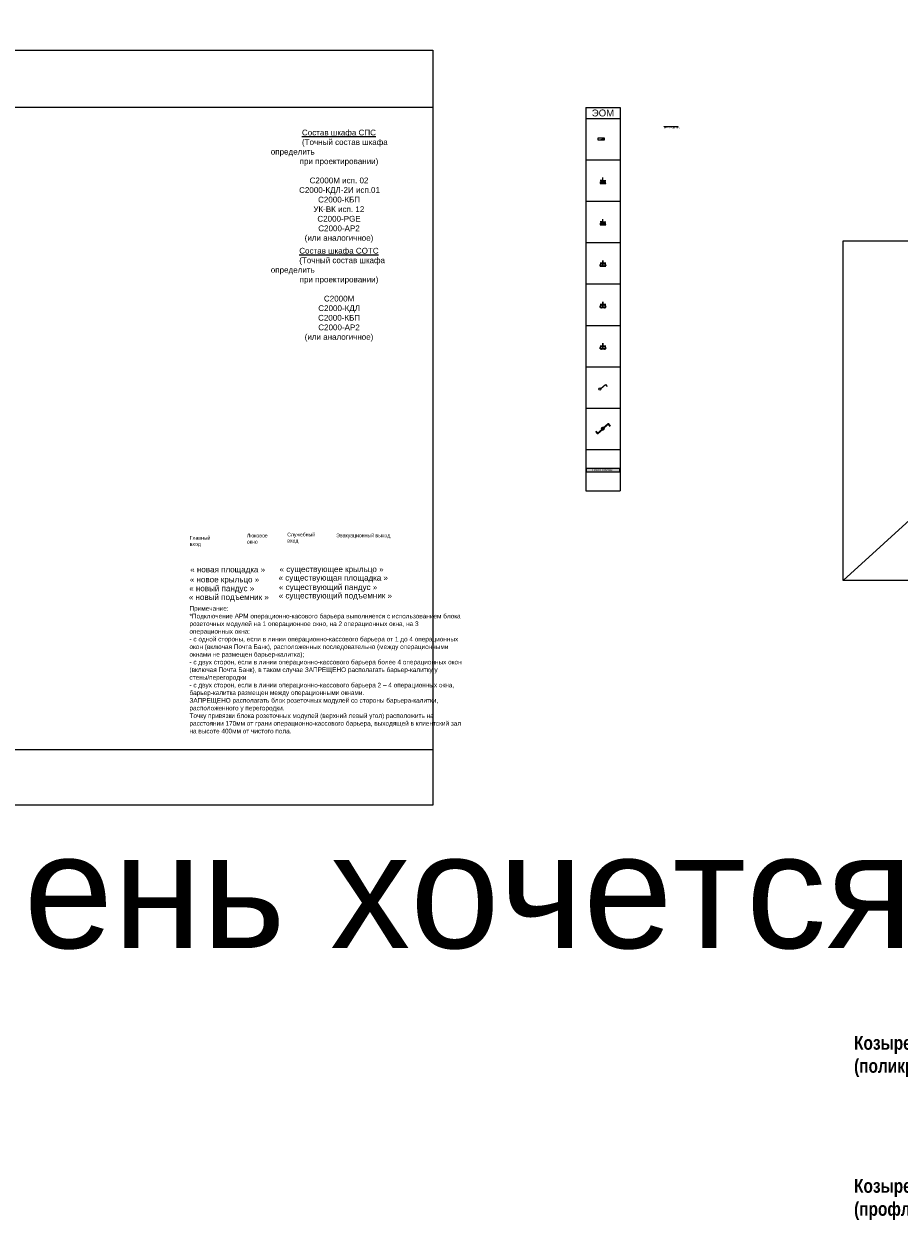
# Model space of a CAD drawing. Header units: millimetres. Extents: x -714384 to 30604203, y -92609 to 65084.
# Tile 475 of 656: x 21839 to 59905, y -75842 to -23815. Entities that reach past the tile are written whole.
import ezdxf
from ezdxf import colors
from ezdxf.entities.mleader import LeaderData, LeaderLine
from ezdxf.math import Vec2, Vec3

# ---------------------------------------------------------------- set-up
doc = ezdxf.new("R2010")
doc.units = ezdxf.units.MM
doc.linetypes.add('HIDDENX2', pattern=[19.05, 12.7, -6.35])
doc.layers.get('0').update_dxf_attribs({"lineweight": 0})
doc.layers.get('Defpoints').update_dxf_attribs({"color": 30})
for name, color, linetype, lineweight in [('03_АР_Возводимые перегородки', 10, 'Continuous', 25), ('06_АР_Мебель', 4, 'Continuous', 9), ('16_АР_Благоустройство', 7, 'Continuous', 25), ('17_АР_Текст', 235, 'Continuous', 0), ('21_АР_Штриховка', 47, 'Continuous', 5), ('27_Сечения', 7, 'Continuous', 0), ('28_РАЗВЕРТКИ', 7, 'Continuous', 0), ('Свет', 7, 'Continuous', 35)]:
    doc.layers.add(name, color=color, linetype=linetype, lineweight=lineweight)
doc.layers.add('29_Чертеж', color=7, linetype='Continuous', lineweight=0, true_color=0xababab)
doc.layers.add('ЭОМ', color=7, linetype='Continuous')
doc.styles.add('_ТЕКСТОВЫЙ', font='arial.ttf', dxfattribs={"width": 0.8})
doc.styles.add('HVAC_AEP', font='arial.ttf')
doc.styles.get("Standard").update_dxf_attribs({"font": 'arial.ttf'})

# ---------------------------------------------------------------- blocks, each defined once
blk = doc.blocks.new('_Dot')
at = {"color": 0, "linetype": 'ByBlock', "lineweight": -2}
blk.add_line((-0.5, 0), (-1, 0), dxfattribs=at)
at = {"color": 0, "linetype": 'ByBlock', "const_width": 0.5}
blk.add_lwpolyline([(-0.25, 0, 1), (0.25, 0, 1)], format="xyb", close=True, dxfattribs=at)
blk = doc.blocks.new('Электрощит')
h = blk.add_hatch(color=0)
h.dxf.hatch_style = 1
h.paths.add_polyline_path([(55, 108), (-215, 8), (55, 8)])
at = {"color": 10}
blk.add_lwpolyline([(-215, 108), (55, 108), (55, 8), (-215, 8)], close=True, dxfattribs=at)
at = {"insert": (-209, 102), "char_height": 35, "attachment_point": 1}
blk.add_mtext_dynamic_manual_height_columns('{\\C10;Электрощит}', width=288.46, gutter_width=12.5, heights=[0], dxfattribs=at)
blk = doc.blocks.new('A$C409F62D7')
at = {"layer": 'ЭОМ', "linetype": 'Continuous'}
h = blk.add_hatch(color=5, dxfattribs=at)
edge = h.paths.add_edge_path()
edge.add_line((-250, 0), (-125, 0))
edge.add_line((-125, 0), (-125, 125))
edge.add_arc((-125, 0), 125, 90, 180)
edge = h.paths.add_edge_path()
edge.add_arc((-125, 0), 125, 360, 450)
edge.add_line((-125, 125), (-125, 0))
edge.add_line((-125, 0), (0, 0))
at = {"layer": 'ЭОМ', "color": 5, "linetype": 'Continuous'}
for p, q in [((-125, 125), (-250, 125)), ((-250, 0), (0, 0)), ((-125, 125), (-125, 250)), ((-125, 125), (0, 125))]:
    blk.add_line(p, q, dxfattribs=at)
blk.add_arc((-125, 0), 125, 0, 180, dxfattribs=at)
for p in [(-200, 0), (-50, 0)]:
    blk.add_point(p, dxfattribs=at)
blk = doc.blocks.new('A$C4B3E585C')
at = {"layer": 'ЭОМ', "linetype": 'Continuous', "true_color": 0x1e2ad2}
h = blk.add_hatch(color=162, dxfattribs=at)
edge = h.paths.add_edge_path()
edge.add_line((-250, 0), (-125, 0))
edge.add_line((-125, 0), (-125, 125))
edge.add_arc((-125, 0), 125, 90, 180)
edge = h.paths.add_edge_path()
edge.add_arc((-125, 0), 125, 360, 450)
edge.add_line((-125, 125), (-125, 0))
edge.add_line((-125, 0), (0, 0))
at = {"layer": 'ЭОМ', "color": 162, "linetype": 'Continuous', "true_color": 0x1e2ad2}
for p, q in [((-125, 125), (-250, 125)), ((-250, 0), (0, 0)), ((-125, 125), (-125, 250)), ((-125, 125), (0, 125))]:
    blk.add_line(p, q, dxfattribs=at)
blk.add_arc((-125, 0), 125, 0, 180, dxfattribs=at)
for p in [(-200, 0), (-50, 0)]:
    blk.add_point(p, dxfattribs=at)
blk = doc.blocks.new('A$C21545FF3')
at = {"layer": 'ЭОМ', "color": 0, "linetype": 'Continuous', "lineweight": 30}
for p, q in [((-125, 125), (-250, 125)), ((-250, 0), (0, 0)), ((-125, 125), (-125, 250)), ((-125, 125), (0, 125)), ((-125, 125), (-125, 0))]:
    blk.add_line(p, q, dxfattribs=at)
blk.add_arc((-125, 0), 125, 0, 180, dxfattribs=at)
for p in [(-200, 0), (-50, 0)]:
    blk.add_point(p, dxfattribs=at)
blk = doc.blocks.new('A$C723C25D3')
at = {"layer": 'ЭОМ', "color": 240, "linetype": 'Continuous', "lineweight": 30, "true_color": 0xed1f24}
for p, q in [((-125, 125), (-250, 125)), ((-250, 0), (0, 0)), ((-125, 125), (-125, 250)), ((-125, 125), (0, 125)), ((-125, 125), (-125, 0))]:
    blk.add_line(p, q, dxfattribs=at)
blk.add_arc((-125, 0), 125, 0, 180, dxfattribs=at)
for p in [(-200, 0), (-50, 0)]:
    blk.add_point(p, dxfattribs=at)
blk = doc.blocks.new('A$C04A026A4')
at = {"layer": 'ЭОМ', "color": 114, "linetype": 'Continuous', "lineweight": 30, "true_color": 0x139b48}
for p, q in [((-125, 125), (-250, 125)), ((-250, 0), (0, 0)), ((-125, 125), (-125, 250)), ((-125, 125), (0, 125)), ((-125, 125), (-125, 0))]:
    blk.add_line(p, q, dxfattribs=at)
blk.add_arc((-125, 0), 125, 0, 180, dxfattribs=at)
for p in [(-200, 0), (-50, 0)]:
    blk.add_point(p, dxfattribs=at)
blk = doc.blocks.new('A$C54352FD5')
at = {"layer": 'Свет', "color": 0, "lineweight": -2}
for p, q in [((39, 81), (251, 249)), ((251, 249), (322, 158))]:
    blk.add_line(p, q, dxfattribs=at)
blk.add_circle((0, 50), 50, dxfattribs=at)
blk = doc.blocks.new('A$C148B7901')
at = {"layer": 'Свет', "color": 162, "true_color": 0x002eb8}
for points in [[(39, 31), (251, 199), (322, 108)], [(-34, -36), (-234, -218), (-311, -133)]]:
    blk.add_lwpolyline(points, dxfattribs=at)
blk.add_circle((0, 0), 50, dxfattribs=at)
blk = doc.blocks.new('A$C14E021CA')
at = {"layer": '21_АР_Штриховка', "lineweight": 0, "true_color": 0xc7c8ca, "transparency": 33554483}
h = blk.add_hatch(color=9, dxfattribs=at)
h.dxf.hatch_style = 1
h.paths.add_polyline_path([(0, 148), (-1471, 148), (-1471, 0), (0, 0)])
at = {"layer": '03_АР_Возводимые перегородки'}
blk.add_lwpolyline([(0, 148), (-1471, 148), (-1471, 0), (0, 0)], close=True, dxfattribs=at)
at = {"lineweight": 30, "insert": (-1197, 133), "char_height": 100, "width": 914.11, "attachment_point": 1}
blk.add_mtext('Почта России', dxfattribs=at)
blk = doc.blocks.new('клик рама А1')
at = {"layer": '06_АР_Мебель'}
h = blk.add_hatch(dxfattribs=at)
h.set_pattern_fill('ANSI31', color=256, scale=2)
h.set_pattern_definition([(45, (-3156.983, -28210.6865), (-4.4901281, 4.4901281), [])])
h.paths.add_polyline_path([(17319, 1409), (17319, 1399), (16724, 1399), (16724, 1409)])
blk.add_lwpolyline([(17319, 1399), (16724, 1399), (16724, 1409), (17319, 1409)], close=True, dxfattribs=at)
at = {"layer": '06_АР_Мебель', "lineweight": 0, "insert": (17073, 1374), "char_height": 35, "attachment_point": 2}
blk.add_mtext_dynamic_manual_height_columns('{\\C7;КЛИК РАМА_А1 (595 х 840мм)}', width=1139.68, gutter_width=12.5, heights=[0], dxfattribs=at)
blk = doc.blocks.new('_DotSmall')
at = {"color": 0, "linetype": 'ByBlock', "const_width": 0.5}
blk.add_lwpolyline([(-0.0625, 0, 1), (0.0625, 0, 1)], format="xyb", close=True, dxfattribs=at)

msp = doc.modelspace()

# ---------------------------------------------------------------- linework, layer by layer
at = {"lineweight": 15}
for p, q in [((46275.8, -27455.1), (47775.8, -27455.1)), ((46275.8, -27455.1), (46275.8, -44124.8)), ((47775.8, -27455.1), (47775.8, -44124.8)), ((46275.8, -27924.8), (47775.8, -27924.8)), ((46275.8, -29724.8), (47775.8, -29724.8)), ((46275.8, -31524.8), (47775.8, -31524.8)), ((46275.8, -33324.8), (47775.8, -33324.8)), ((46275.8, -35124.8), (47775.8, -35124.8)), ((46275.8, -36924.8), (47775.8, -36924.8)), ((46275.8, -38724.8), (47775.8, -38724.8)), ((46275.8, -40524.8), (47775.8, -40524.8)), ((46275.8, -42324.8), (47775.8, -42324.8)), ((46275.8, -44124.8), (47775.8, -44124.8))]:
    msp.add_line(p, q, dxfattribs=at)
at = {"layer": '16_АР_Благоустройство'}
msp.add_lwpolyline([(73711.5, -33244.7), (57467.2, -48030.5)], dxfattribs=at)
at = {"layer": '17_АР_Текст', "lineweight": 18}
for points in [[(30439, -45861.7, 0, 500, 0), (30439, -46461.7, 0, 0, 0), (30439, -47427.7, 0, 0, 0)], [(31178.5, -45861.7, 0, 500, 0), (31178.5, -46461.7, 0, 0, 0), (31178.5, -47427.7, 0, 0, 0)], [(32917, -45861.7, 0, 500, 0), (32917, -46461.7, 0, 0, 0), (32917, -47427.7, 0, 0, 0)], [(35146, -45861.7, 0, 500, 0), (35146, -46461.7, 0, 0, 0), (35146, -47427.7, 0, 0, 0)]]:
    msp.add_lwpolyline(points, format="xyseb", dxfattribs=at)
at = {"layer": '27_Сечения'}
msp.add_lwpolyline([(73711.5, -48030.5), (57467.2, -48030.5), (57467.2, -33244.7), (73711.5, -33244.7)], close=True, dxfattribs=at)
at = {"layer": 'Defpoints', "color": 1}
msp.add_lwpolyline([(-158394.8, -24951.8), (39622.9, -24951.8), (39622.9, -57789.5), (-158394.8, -57789.5)], close=True, dxfattribs=at)
at = {"layer": 'Defpoints'}
for points in [[(39622.9, -27455.1), (-153407.1, -27455.1)], [(39622.9, -55394.4), (-153407.1, -55394.4)]]:
    msp.add_lwpolyline(points, dxfattribs=at)

# ---------------------------------------------------------------- block references
at = {"lineweight": 15}
for name, p in [('Электрощит', (47025.8, -28878.8)), ('A$C409F62D7', (47150.8, -30749.8)), ('A$C4B3E585C', (47150.8, -32549.8)), ('A$C21545FF3', (47150.8, -34349.8)), ('A$C723C25D3', (47150.8, -36149.8)), ('A$C04A026A4', (47150.8, -37949.8)), ('A$C54352FD5', (46889.7, -39749)), ('A$C148B7901', (47020.4, -41415)), ('A$C14E021CA', (47761.1, -43298.6))]:
    msp.add_blockref(name, p, dxfattribs=at)
at = {"layer": '28_РАЗВЕРТКИ', "color": 0}
msp.add_blockref('клик рама А1', (32966.3, -29691.5), dxfattribs=at)

# ---------------------------------------------------------------- texts
at = {"lineweight": 15, "style": 'HVAC_AEP'}
for s, insert, char_height, width, attachment_point in [('\\pi1356.03683;{\\LСостав шкафа СПС\\P\\pi96.65757;}(Точный состав шкафа определить \\P\\pi1256.53138;при проектировании)\\P\\pi2950;\\P\\pi1688.65962;С2000М исп. 02\\P\\pi1231.97476;С2000-КДЛ-2И исп.01\\P\\pi2057.691;С2000-КБП\\P\\pi1851.8588;УК-ВК исп. 12\\P\\pi2026.56889;С2000-PGE\\P\\pi2065.10914;C2000-АР2\\P\\pi1472.51023;(или аналогичное)', (32576.2, -30868.2), 250, 5900, 4), ('{\\C256;ЭОМ}', (47025.8, -27689.9), 300, 1497, 5), ('\\pi1239.05184;{\\LСостав шкафа СОТС\\P\\pi96.65757;}(Точный состав шкафа определить \\P\\pi1256.53138;при проектировании)\\P\\pi2950;\\P\\pi2311.86903;С2000М\\P\\pi2065.10914;С2000-КДЛ\\P\\pi2057.691;С2000-КБП\\P\\pi2065.10914;C2000-АР2\\P\\pi1472.51023;(или аналогичное)', (32576.2, -35592.3), 250, 5900, 4)]:
    msp.add_mtext(s, dxfattribs=dict(at, insert=insert, char_height=char_height, width=width, attachment_point=attachment_point))
at = {"color": 240, "true_color": 0xed1f24, "char_height": 250, "attachment_point": 1}
for s, insert, width in [('« новая площадка »\\P', (29071.7, -47418.3), 3368.452), ('« новый пандус »\\P', (29028.2, -48239.5), 2919.552), ('« новое крыльцо »\\P', (29055.3, -47854.3), 3120.276), ('« новый подъемник »\\P', (29013.2, -48621.4), 3603.377)]:
    msp.add_mtext(s, dxfattribs=dict(at, insert=insert, width=width))
at = {"char_height": 250, "attachment_point": 1}
for s, insert, width in [('« существующая площадка »\\P', (32914.7, -47778.4), 4945.779), ('« существующее крыльцо »\\P', (32961.2, -47406.2), 4697.604), ('« существующий пандус »\\P', (32933.3, -48187.5), 4438.148), ('« существующий подъемник »', (32923.5, -48555.2), 5121.973)]:
    msp.add_mtext(s, dxfattribs=dict(at, insert=insert, width=width))
at = {"layer": '17_АР_Текст', "lineweight": 18, "char_height": 160, "attachment_point": 1, "style": '_ТЕКСТОВЫЙ'}
for s, insert, width in [('Главный \\Pвход', (29049.9, -46089.6), 2440.669), ('Люковое\\Pокно', (31537.4, -45990.4), 1989.19), ('Служебный\\Pвход', (33291.4, -45945.7), 1989.19), ('Эвакуационный выход', (35421.7, -45983.1), 1989.19)]:
    msp.add_mtext(s, dxfattribs=dict(at, insert=insert, width=width))
at = {"layer": '17_АР_Текст', "insert": (29039.3, -49137.4), "char_height": 200, "attachment_point": 1, "style": '_ТЕКСТОВЫЙ'}
msp.add_mtext_dynamic_manual_height_columns('{\\C1;\\c395001;Примечание:\\P*Подключение АРМ операционно-касового барьера выполняется с использованием блока розеточных модулей на 1 операционное окно, на 2 операционных окна, на 3 операционных окна:\\P- с одной стороны, если в линии операционно-кассового барьера от 1 до 4 операционных окон (включая Почта Банк), расположенных последовательно (между операционными окнами не размещен барьер-калитка);\\P- с двух сторон, если в линии операционно-кассового барьера более 4 операционных окон (включая Почта Банк), в таком случае ЗАПРЕЩЕНО располагать барьер-калитку у стены/перегородки\\P- с двух сторон, если в линии операционно-кассового барьера 2 – 4 операционных окна, барьер-калитка размещен между операционными окнами.\\PЗАПРЕЩЕНО располагать блок розеточных модулей со стороны барьера-калитки, расположенного у перегородки.\\PТочку привязки блока розеточных модулей (верхний левый угол) расположить на расстоянии 170мм от грани операционно-кассового барьера, выходящей в клиентский зал на высоте 400мм от чистого пола.\\fCalibri|b0|i0|c204|p34;\\P\\P\\P\\fArial|b0|i0|c204|p34;\\P\\P\\P }', width=9508.636, gutter_width=2050.5, heights=[9241.5], dxfattribs=at)
at = {"layer": 'Defpoints', "color": 1, "insert": (-78920.2, -59013.4), "char_height": 5000, "attachment_point": 1}
msp.add_mtext_dynamic_manual_height_columns('УДАЛЯТЬ НЕЛЬЗЯ, но если очень хочется...', width=137297.146, gutter_width=12.5, heights=[0], dxfattribs=at)
at = {"layer": 'Defpoints', "char_height": 600, "attachment_point": 1, "style": '_ТЕКСТОВЫЙ'}
for s, insert in [('{\\fArial|b1|i0|c204|p34;Козырек К-1.1\\P(поликрбонат) }', (57948.8, -67833.1)), ('{\\fArial|b1|i0|c204|p34;Козырек К-1.2\\P(профлист) }', (57948.8, -74054.6))]:
    msp.add_mtext_dynamic_manual_height_columns(s, width=15109.926, gutter_width=20, heights=[0], dxfattribs=dict(at, insert=insert))

# ---------------------------------------------------------------- leaders
at = {"color": 162, "linetype": 'HIDDENX2', "lineweight": 30, "ltscale": 15, "true_color": 0x002eb8}
ml = msp.add_multileader_mtext('Standard', dxfattribs=at)
ml.set_content('\\pxi-3,l4,t4;Модуль Тип 1.1', color=(0, 46, 184), style='_ТЕКСТОВЫЙ')
ml.set_leader_properties(lineweight=0)
ml.set_arrow_properties(name='DOT')
ml.build(insert=Vec2(0, 0))
ml.multileader.update_dxf_attribs({"text_left_attachment_type": 6, "text_right_attachment_type": 6, "dogleg_length": 0.36, "arrow_head_size": 50, "scale": 100})
ctx = ml.context
ctx.base_point, ctx.scale, ctx.char_height, ctx.arrow_head_size, ctx.landing_gap_size, ctx.plane_origin = Vec3(65996.7, -36931.4), 100, 250, 50, 100, Vec3(52171.1, -31780.7)
ctx.left_attachment, ctx.right_attachment, ctx.text_align_type, ctx.attachment_type = 6, 6, 1, 2
notes = []
notes.append((ctx, [(0, (0, 0, 0), (0, 0), (1, 0), 1, [])]))
ctx.mtext.insert, ctx.mtext.width, ctx.mtext.defined_height, ctx.mtext.alignment, ctx.mtext.flow_direction = Vec3(67071.2, -36607.9), 6846.369, 600.4, 2, 5
ml = msp.add_multileader_mtext('Standard', dxfattribs=at)
ml.set_content('\\pxi-3,l4,t4;Модуль Тип 1.2', color=(0, 46, 184), style='_ТЕКСТОВЫЙ')
ml.set_leader_properties(lineweight=0)
ml.set_arrow_properties(name='DOT')
ml.build(insert=Vec2(0, 0))
ml.multileader.update_dxf_attribs({"text_left_attachment_type": 6, "text_right_attachment_type": 6, "dogleg_length": 0.36, "arrow_head_size": 50, "scale": 100})
ctx = ml.context
ctx.base_point, ctx.scale, ctx.char_height, ctx.arrow_head_size, ctx.landing_gap_size, ctx.plane_origin = Vec3(65992.3, -39013.3), 100, 250, 50, 100, Vec3(52166.7, -33862.6)
ctx.left_attachment, ctx.right_attachment, ctx.text_align_type, ctx.attachment_type = 6, 6, 1, 2
notes.append((ctx, [(0, (0, 0, 0), (0, 0), (1, 0), 1, [])]))
ctx.mtext.insert, ctx.mtext.width, ctx.mtext.defined_height, ctx.mtext.alignment, ctx.mtext.flow_direction = Vec3(67085.1, -38689.8), 6846.369, 600.4, 2, 5
at = {"layer": '17_АР_Текст', "lineweight": 18}
ml = msp.add_multileader_mtext('Standard', dxfattribs=at)
ml.set_content('Клиентский\\Pзал', color=256, style='_ТЕКСТОВЫЙ')
ml.set_leader_properties(lineweight=0)
ml.set_arrow_properties(name='DOT')
ml.build(insert=Vec2(0, 0))
ml.multileader.update_dxf_attribs({"text_left_attachment_type": 6, "text_right_attachment_type": 6, "dogleg_length": 0.36, "arrow_head_size": 50, "scale": 100})
ctx = ml.context
ctx.base_point, ctx.scale, ctx.char_height, ctx.arrow_head_size, ctx.landing_gap_size, ctx.plane_origin = Vec3(91460.6, -41250.3), 100, 125, 50, 100, Vec3(98185.8, -36501.3)
ctx.left_attachment, ctx.right_attachment, ctx.attachment_type = 6, 6, 2
notes.append((ctx, [(0, (0, 0, 0), (0, 0), (1, 0), 1, [])]))
ctx.mtext.insert, ctx.mtext.width, ctx.mtext.defined_height, ctx.mtext.flow_direction = Vec3(91560.6, -41100.3), 3348.58, 459.3, 5
at = {"layer": '17_АР_Текст', "color": 0, "linetype": 'ByBlock', "lineweight": 0}
ml = msp.add_multileader_mtext('Standard', dxfattribs=at)
ml.set_content('{\\L\\C256;1.7}', color=7, style='_ТЕКСТОВЫЙ')
ml.set_leader_properties(linetype='Continuous', lineweight=0)
ml.set_arrow_properties(name='DOTSMALL')
ml.build(insert=Vec2(0, 0))
ml.multileader.update_dxf_attribs({"has_dogleg": 0, "text_left_attachment_type": 6, "text_right_attachment_type": 6, "dogleg_length": 0, "arrow_head_size": 200})
ctx = ml.context
ctx.base_point, ctx.char_height, ctx.arrow_head_size, ctx.landing_gap_size, ctx.plane_origin = Vec3(88917.7, -40856.8), 1.25, 200, 50, Vec3(81632.1, -38604)
ctx.left_attachment, ctx.right_attachment = 6, 6
notes.append((ctx, [(0, (0, 0, 0), (0, 0), (1, 0), 1, [])]))
ctx.mtext.insert, ctx.mtext.width, ctx.mtext.flow_direction = Vec3(88967.7, -40556.8), 3264.108, 5
at = {"layer": '17_АР_Текст'}
ml = msp.add_multileader_mtext('Standard', dxfattribs=at)
ml.set_content('{\\L\\C256;9.4}', color=7, style='_ТЕКСТОВЫЙ')
ml.set_leader_properties(linetype='Continuous', lineweight=0)
ml.set_arrow_properties(name='DOTSMALL')
ml.build(insert=Vec2(0, 0))
ml.multileader.update_dxf_attribs({"has_dogleg": 0, "text_left_attachment_type": 6, "text_right_attachment_type": 6, "dogleg_length": 0, "arrow_head_size": 200})
ctx = ml.context
ctx.base_point, ctx.char_height, ctx.arrow_head_size, ctx.landing_gap_size, ctx.plane_origin = Vec3(91968.9, -41441.5, 0), 150, 200, 50, Vec3(84219.9, -40835.5, 0)
ctx.left_attachment, ctx.right_attachment = 6, 6
notes.append((ctx, [(0, (0, 0, 0), (0, 0), (1, 0), 1, [])]))
ctx.mtext.insert, ctx.mtext.rotation, ctx.mtext.width, ctx.mtext.flow_direction = Vec3(92018.9, -41261.5, 0), 6.2831853, 602.935, 5
ml = msp.add_multileader_mtext('Standard', dxfattribs=at)
ml.set_content('{\\L\\C256;4.8}', color=7, style='_ТЕКСТОВЫЙ')
ml.set_leader_properties(linetype='Continuous', lineweight=0)
ml.set_arrow_properties(name='DOTSMALL')
ml.build(insert=Vec2(0, 0))
ml.multileader.update_dxf_attribs({"has_dogleg": 0, "text_left_attachment_type": 6, "text_right_attachment_type": 6, "dogleg_length": 0, "arrow_head_size": 200})
ctx = ml.context
ctx.base_point, ctx.char_height, ctx.arrow_head_size, ctx.landing_gap_size, ctx.plane_origin = Vec3(89674.4, -41672.3), 150, 200, 50, Vec3(81925.4, -40748.7)
ctx.left_attachment, ctx.right_attachment = 6, 6
notes.append((ctx, [(0, (0, 0, 0), (0, 0), (1, 0), 1, [])]))
ctx.mtext.insert, ctx.mtext.rotation, ctx.mtext.width, ctx.mtext.flow_direction = Vec3(89724.4, -41492.3), 6.2831853, 602.935, 5
ml = msp.add_multileader_mtext('Standard', dxfattribs=at)
ml.set_content('{\\L\\C256;7.2}', color=7, style='_ТЕКСТОВЫЙ')
ml.set_leader_properties(linetype='Continuous', lineweight=0)
ml.set_arrow_properties(name='DOTSMALL')
ml.build(insert=Vec2(0, 0))
ml.multileader.update_dxf_attribs({"has_dogleg": 0, "text_left_attachment_type": 6, "text_right_attachment_type": 6, "dogleg_length": 0, "arrow_head_size": 200})
ctx = ml.context
ctx.base_point, ctx.char_height, ctx.arrow_head_size, ctx.landing_gap_size, ctx.plane_origin = Vec3(90185.8, -42928.6), 150, 200, 50, Vec3(82436.8, -42005)
ctx.left_attachment, ctx.right_attachment = 6, 6
notes.append((ctx, [(0, (0, 0, 0), (0, 0), (1, 0), 1, [])]))
ctx.mtext.insert, ctx.mtext.rotation, ctx.mtext.width, ctx.mtext.flow_direction = Vec3(90235.8, -42748.6), 6.2831853, 602.935, 5
ml = msp.add_multileader_mtext('Standard', dxfattribs=at)
ml.set_content('{\\L\\C256;1.8}', color=7, style='_ТЕКСТОВЫЙ')
ml.set_leader_properties(linetype='Continuous', lineweight=0)
ml.set_arrow_properties(name='DOTSMALL')
ml.build(insert=Vec2(0, 0))
ml.multileader.update_dxf_attribs({"has_dogleg": 0, "text_left_attachment_type": 6, "text_right_attachment_type": 6, "dogleg_length": 0, "arrow_head_size": 200})
ctx = ml.context
ctx.base_point, ctx.char_height, ctx.arrow_head_size, ctx.landing_gap_size, ctx.plane_origin = Vec3(91068.3, -44749), 150, 200, 50, Vec3(83797.6, -42616.2)
ctx.left_attachment, ctx.right_attachment = 6, 6
notes.append((ctx, [(0, (0, 0, 0), (0, 0), (1, 0), 1, [])]))
ctx.mtext.insert, ctx.mtext.rotation, ctx.mtext.width, ctx.mtext.flow_direction = Vec3(91118.3, -44569), 6.2831853, 318.969, 5
ml = msp.add_multileader_mtext('Standard', dxfattribs=at)
ml.set_content('{\\L\\C256;2.3}', color=7, style='_ТЕКСТОВЫЙ')
ml.set_leader_properties(linetype='Continuous', lineweight=0)
ml.set_arrow_properties(name='DOTSMALL')
ml.build(insert=Vec2(0, 0))
ml.multileader.update_dxf_attribs({"has_dogleg": 0, "text_left_attachment_type": 6, "text_right_attachment_type": 6, "dogleg_length": 0, "arrow_head_size": 200})
ctx = ml.context
ctx.base_point, ctx.char_height, ctx.arrow_head_size, ctx.landing_gap_size, ctx.plane_origin = Vec3(93204.6, -45386.8), 150, 200, 50, Vec3(85933.9, -43254)
ctx.left_attachment, ctx.right_attachment = 6, 6
notes.append((ctx, [(0, (0, 0, 0), (0, 0), (1, 0), 1, [])]))
ctx.mtext.insert, ctx.mtext.rotation, ctx.mtext.width, ctx.mtext.flow_direction = Vec3(93254.6, -45206.8), 6.2831853, 318.969, 5
at = {"layer": '17_АР_Текст', "lineweight": 18}
ml = msp.add_multileader_mtext('Standard', dxfattribs=at)
ml.set_content('ЦСУ оборудование:\\PМонитор 23,8"\\PСистемный блок (с комплектующими)\\PИсточник бесперебойного питания\\PМышь, клавиатура\\PWeb-камера\\PМФУ лазерный', color=256, style='_ТЕКСТОВЫЙ')
ml.set_leader_properties(lineweight=0)
ml.set_arrow_properties(name='DOT')
ml.build(insert=Vec2(0, 0))
ml.multileader.update_dxf_attribs({"text_left_attachment_type": 6, "text_right_attachment_type": 6, "dogleg_length": 0.36, "arrow_head_size": 50, "scale": 100})
ctx = ml.context
ctx.base_point, ctx.scale, ctx.char_height, ctx.arrow_head_size, ctx.landing_gap_size, ctx.plane_origin = Vec3(-74068.3, -45779.6), 100, 200, 50, 100, Vec3(-68828.3, -40627.4)
ctx.left_attachment, ctx.right_attachment, ctx.attachment_type = 6, 6, 2
notes.append((ctx, [(1, (1, 1, 0), (-74104.3, -45779.6), (1, 0), 36, [(0, [(-74104.3, -44789.7)], 0, [])])]))
ctx.mtext.insert, ctx.mtext.width, ctx.mtext.defined_height, ctx.mtext.flow_direction = Vec3(-73968.3, -45524.1), 5220.324, 815.5, 5
ml = msp.add_multileader_mtext('Standard', dxfattribs=at)
ml.set_content('ЦСУ оборудование:\\PМонитор 23,8"\\PСистемный блок (с комплектующими)\\PИсточник бесперебойного питания\\PМышь, клавиатура\\PWeb-камера\\PМФУ лазерный', color=256, style='_ТЕКСТОВЫЙ')
ml.set_leader_properties(lineweight=0)
ml.set_arrow_properties(name='DOT')
ml.build(insert=Vec2(0, 0))
ml.multileader.update_dxf_attribs({"text_left_attachment_type": 6, "text_right_attachment_type": 6, "dogleg_length": 0.36, "arrow_head_size": 50, "scale": 100})
ctx = ml.context
ctx.base_point, ctx.scale, ctx.char_height, ctx.arrow_head_size, ctx.landing_gap_size, ctx.plane_origin = Vec3(-74068.3, -49557), 100, 200, 50, 100, Vec3(-68828.3, -44334.1)
ctx.left_attachment, ctx.right_attachment, ctx.attachment_type = 6, 6, 2
notes.append((ctx, [(1, (1, 1, 0), (-74104.3, -49557), (1, 0), 36, [(0, [(-74104.3, -48496.4)], 0, [])])]))
ctx.mtext.insert, ctx.mtext.width, ctx.mtext.defined_height, ctx.mtext.flow_direction = Vec3(-73968.3, -49301.5), 5220.324, 815.5, 5
at = {"layer": '27_Сечения'}
ml = msp.add_multileader_mtext('Standard', dxfattribs=at)
ml.set_content('Несущая конструкция фасада', color=256, style='_ТЕКСТОВЫЙ')
ml.set_leader_properties(lineweight=0)
ml.set_arrow_properties(name='DOT')
ml.build(insert=Vec2(0, 0))
ml.multileader.update_dxf_attribs({"text_left_attachment_type": 6, "text_right_attachment_type": 6, "dogleg_length": 0.768, "arrow_head_size": 20, "scale": 100})
ctx = ml.context
ctx.base_point, ctx.scale, ctx.char_height, ctx.arrow_head_size, ctx.landing_gap_size, ctx.plane_origin = Vec3(70210.5, -67267.2), 100, 125, 20, 100, Vec3(65802.9, -64005.4)
ctx.left_attachment, ctx.right_attachment, ctx.text_align_type, ctx.attachment_type = 6, 6, 2, 2
notes.append((ctx, [(0, (1, 1, 0), (70133.8, -67267.2), (1, 0), 76.8, [(2, [(70132.6, -67782.3)], 0, [])])]))
ctx.mtext.insert, ctx.mtext.width, ctx.mtext.defined_height, ctx.mtext.alignment, ctx.mtext.flow_direction = Vec3(71707.5, -67107.5), 1698.235, 480.6, 3, 5
at = {"layer": '29_Чертеж', "lineweight": 18}
ml = msp.add_multileader_mtext('Standard', dxfattribs=at)
ml.set_content('{\\C8;\\c8224125;Магнитная доска}', color=256, style='_ТЕКСТОВЫЙ')
ml.set_leader_properties(color=253, lineweight=0)
ml.set_arrow_properties(name='DOT')
ml.build(insert=Vec2(0, 0))
ml.multileader.update_dxf_attribs({"text_left_attachment_type": 6, "text_right_attachment_type": 6, "dogleg_length": 0.36, "arrow_head_size": 50, "scale": 100})
ctx = ml.context
ctx.base_point, ctx.scale, ctx.char_height, ctx.arrow_head_size, ctx.landing_gap_size, ctx.plane_origin = Vec3(89431.8, -52540.2), 100, 120, 50, 100, Vec3(91076.9, -47634.9)
ctx.left_attachment, ctx.right_attachment, ctx.text_align_type, ctx.attachment_type = 6, 6, 2, 2
notes.append((ctx, [(0, (1, 1, 0), (89387.4, -52540.2), (1, 0), 44.4, [(0, [(89385.9, -50708.6)], 0, [])])]))
ctx.mtext.insert, ctx.mtext.width, ctx.mtext.defined_height, ctx.mtext.alignment, ctx.mtext.flow_direction = Vec3(90573.4, -52395.6), 1567.214, 1721, 3, 5
ml = msp.add_multileader_mtext('Standard', dxfattribs=at)
ml.set_content('{\\C8;\\c8224125;Примерочная}', color=256, style='_ТЕКСТОВЫЙ')
ml.set_leader_properties(color=253, lineweight=0)
ml.set_arrow_properties(name='DOT')
ml.build(insert=Vec2(0, 0))
ml.multileader.update_dxf_attribs({"text_left_attachment_type": 6, "text_right_attachment_type": 6, "dogleg_length": 0.2, "arrow_head_size": 50, "scale": 100})
ctx = ml.context
ctx.base_point, ctx.scale, ctx.char_height, ctx.arrow_head_size, ctx.landing_gap_size, ctx.plane_origin = Vec3(99409.3, -52625.4), 100, 120, 50, 10, Vec3(101078.7, -47634.9)
ctx.left_attachment, ctx.right_attachment, ctx.text_align_type, ctx.attachment_type = 6, 6, 2, 2
notes.append((ctx, [(0, (1, 1, 0), (99389.3, -52625.4), (1, 0), 20, [(0, [(99387.8, -51585.9)], 0, [])])]))
ctx.mtext.insert, ctx.mtext.width, ctx.mtext.defined_height, ctx.mtext.alignment, ctx.mtext.line_spacing_factor, ctx.mtext.flow_direction = Vec3(100252.8, -52472.1), 1567.214, 1721, 3, 0.5, 5
ml = msp.add_multileader_mtext('Standard', dxfattribs=at)
ml.set_content('{\\C8;\\c8224125;Примерочная}', color=256, style='_ТЕКСТОВЫЙ')
ml.set_leader_properties(color=253, lineweight=0)
ml.set_arrow_properties(name='DOT')
ml.build(insert=Vec2(0, 0))
ml.multileader.update_dxf_attribs({"text_left_attachment_type": 6, "text_right_attachment_type": 6, "dogleg_length": 0.36, "arrow_head_size": 50, "scale": 100})
ctx = ml.context
ctx.base_point, ctx.scale, ctx.char_height, ctx.arrow_head_size, ctx.landing_gap_size, ctx.plane_origin = Vec3(103092.1, -52540.2), 100, 120, 50, 100, Vec3(104737.2, -47634.9)
ctx.left_attachment, ctx.right_attachment, ctx.text_align_type, ctx.attachment_type = 6, 6, 2, 2
notes.append((ctx, [(0, (1, 1, 0), (103047.7, -52540.2), (1, 0), 44.4, [(0, [(103046.3, -51585.9)], 0, [])])]))
ctx.mtext.insert, ctx.mtext.width, ctx.mtext.defined_height, ctx.mtext.alignment, ctx.mtext.flow_direction = Vec3(104025.6, -52386.9), 1567.214, 1721, 3, 5
for ctx, leaders in notes:
    for number, flags, end, landing, length, lines in leaders:
        leader = LeaderData()
        leader.index, (leader.has_last_leader_line, leader.has_dogleg_vector, leader.attachment_direction) = number, flags
        leader.last_leader_point, leader.dogleg_vector, leader.dogleg_length = Vec3(end), Vec3(landing), length
        for number, points, colour, breaks in lines:
            line = LeaderLine()
            line.index, line.vertices, line.color, line.breaks = number, Vec3.list(points), colors.encode_raw_color(colour), breaks
            leader.lines.append(line)
        ctx.leaders.append(leader)

doc.saveas('drawing.dxf')
